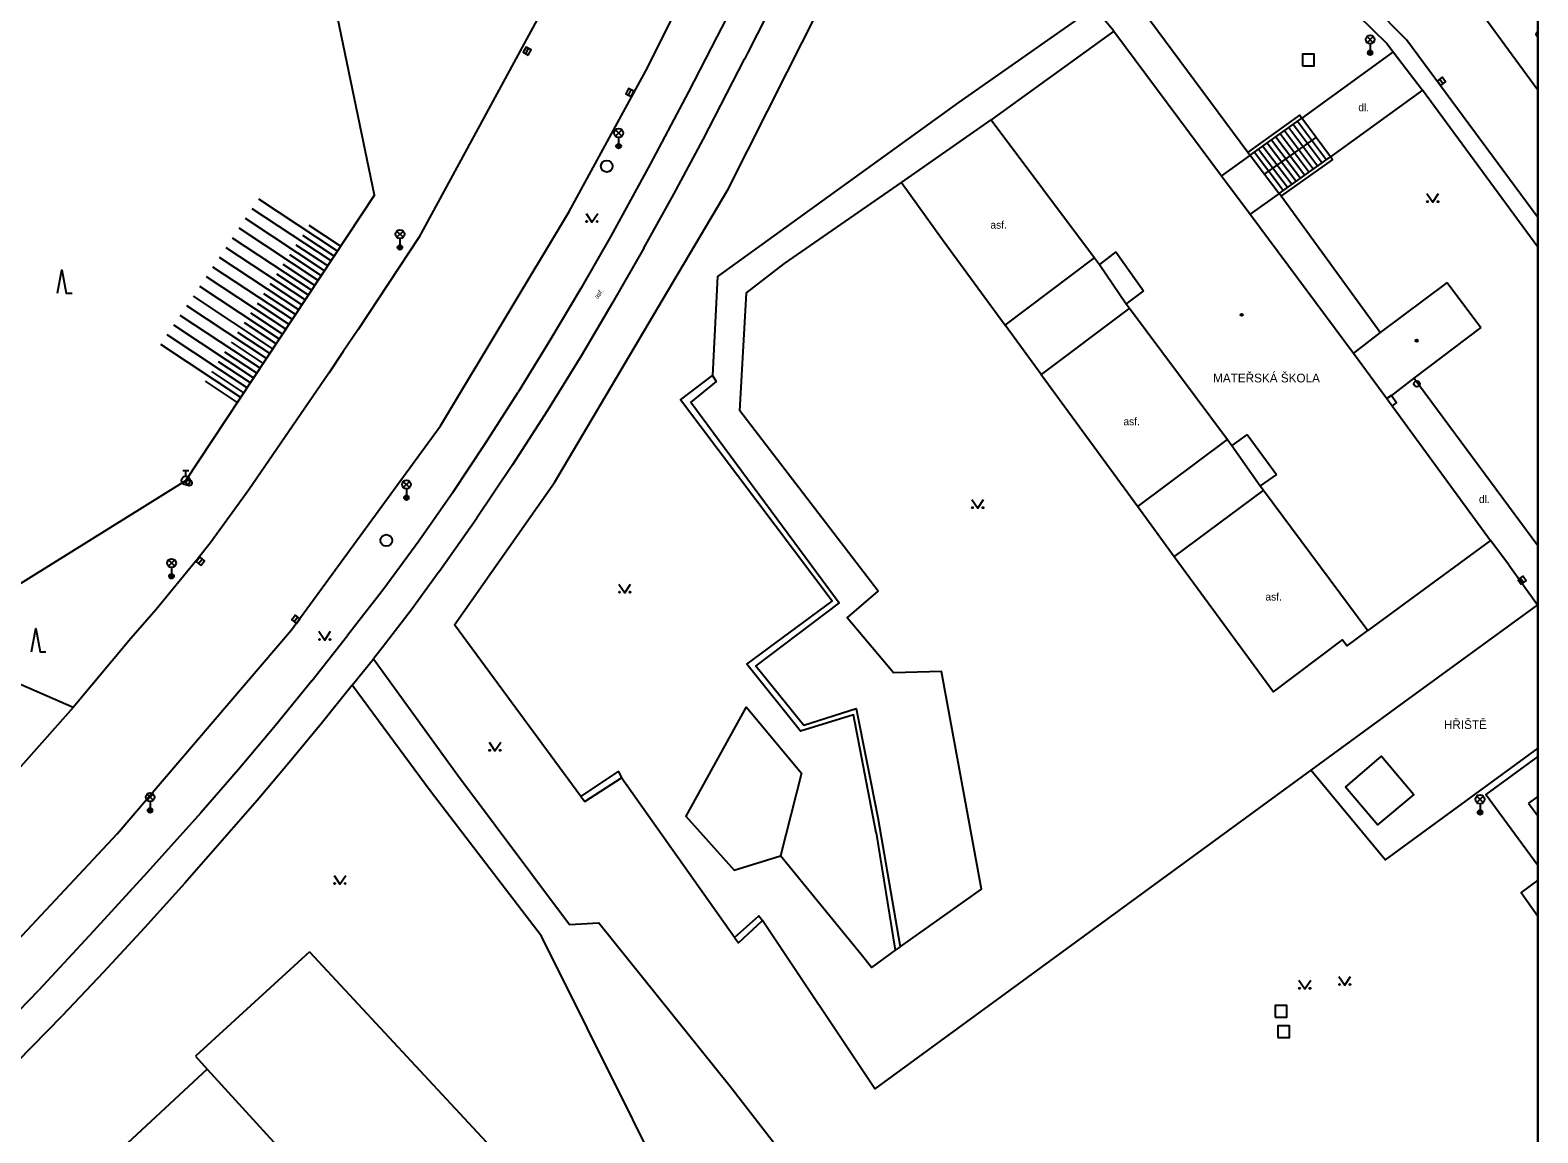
# Model space of a CAD drawing. Extents: x -598233 to -596890, y -1157848 to -1156431.
# Drawn here: x -597019.5 to -596890.5, y -1156985.2 to -1156890.9 of the extents above; entities that cross this region are included whole.
import ezdxf

# ---------------------------------------------------------------- set-up
doc = ezdxf.new("R2010")
doc.units = 0
for name, color, linetype in [('Level 10', 7, 'Continuous'), ('Level 11', 7, 'Continuous'), ('Level 14', 7, 'Continuous'), ('Level 15', 7, 'Continuous'), ('Level 26', 7, 'Continuous'), ('Level 27', 7, 'Continuous'), ('Level 28', 7, 'Continuous'), ('Level 33', 7, 'Continuous'), ('Level 36', 7, 'Continuous'), ('Level 39', 7, 'Continuous'), ('Level 40', 7, 'Continuous'), ('Level 41', 7, 'Continuous'), ('Level 5', 7, 'Continuous'), ('Level 7', 7, 'Continuous'), ('Level 8', 7, 'Continuous'), ('Vrstva 33', 7, 'Continuous'), ('Vrstva 60', 7, 'Continuous'), ('zajmove_uzemi', 7, 'Continuous')]:
    doc.layers.add(name, color=color, linetype=linetype)

msp = doc.modelspace()

# ---------------------------------------------------------------- linework, layer by layer
at = {"layer": 'Level 10'}
for p, q in [((-596901.39, -1156881.07), (-596890.4624, -1156895.9813)), ((-596890.4624, -1156906.9264), (-596901.7, -1156891.71))]:
    msp.add_line(p, q, dxfattribs=at)
for points in [[(-597012.03, -1156959.64), (-596997.09, -1156942.2), (-596984.36, -1156924.73), (-596973.38, -1156906.46), (-596966.61, -1156894.04), (-596964.39, -1156889.57), (-596962.17, -1156885.12), (-596955.07, -1156871.04), (-596954.17, -1156869.9699), (-596953.31, -1156869.1599)], [(-596967.6599, -1156873.81), (-596971.24, -1156881.06), (-596973.39, -1156885.01), (-596986.2199, -1156908.63), (-596991.39, -1156916.49)], [(-596914.9, -1156881.6), (-596912.2, -1156883.06), (-596909.61, -1156884.75), (-596907.83, -1156886.04), (-596904.6599, -1156888.7199), (-596901.7, -1156891.71)], [(-596991.39, -1156916.49), (-596992.67, -1156918.39), (-596993.9099, -1156920.24)], [(-596993.9099, -1156920.24), (-597000.75, -1156930.2199), (-597004.05, -1156934.78), (-597005.17, -1156936.18)], [(-597005.17, -1156936.18), (-597008.68, -1156940.44)], [(-597008.68, -1156940.44), (-597010.86, -1156942.93), (-597015.79, -1156948.83)], [(-597015.79, -1156948.83), (-597021.38, -1156955.12), (-597026.68, -1156960.55)], [(-597093.49, -1157040.95), (-597092.66, -1157040.13), (-597070.05, -1157017.68), (-597057.21, -1157005.4), (-597028.29, -1156976.75), (-597022.59, -1156970.93), (-597012.03, -1156959.64)]]:
    msp.add_lwpolyline(points, dxfattribs=at)
at = {"layer": 'Level 11'}
for p, q in [((-596890.4624, -1156909.4577), (-596900.32, -1156896.03)), ((-596890.4624, -1156934.9875), (-596901.08, -1156920.67))]:
    msp.add_line(p, q, dxfattribs=at)
for points in [[(-596951.41, -1156879.57), (-596954.85, -1156886.49), (-596958.05, -1156892.79), (-596958.35, -1156893.38)], [(-596915.58, -1156882.86), (-596912.99, -1156884.3), (-596910.21, -1156886.13), (-596909.1, -1156886.94), (-596905.83, -1156889.63), (-596903.39, -1156892.03)], [(-596928.43, -1156888.96), (-596940.04, -1156897.07), (-596960.64, -1156911.95), (-596961.09, -1156920.44)], [(-596915.27, -1156901.35), (-596924.95, -1156888.31)], [(-596959.91, -1156889.93), (-596960.7, -1156891.45), (-596963.14, -1156896.15), (-596966.42, -1156902.34), (-596969.77, -1156908.5)], [(-596902.85, -1156892.74), (-596910.6599, -1156898.4099)], [(-596903.39, -1156892.03), (-596902.85, -1156892.74)], [(-596902.85, -1156892.74), (-596900.32, -1156896.03)], [(-596961.89, -1156900.25), (-596958.35, -1156893.38)], [(-596900.32, -1156896.03), (-596908.2, -1156901.73)], [(-596944.9, -1156903.93), (-596937.25, -1156898.56)], [(-596911.76, -1156899.21), (-596909.3, -1156902.51)], [(-596911.39, -1156898.94), (-596908.93, -1156902.25)], [(-596911.02, -1156898.68), (-596908.56, -1156901.99)], [(-596909.42, -1156900.07), (-596910.6599, -1156898.4099)], [(-596964.4, -1156904.92), (-596961.89, -1156900.25)], [(-596913.85, -1156903.2199), (-596909.42, -1156900.07)], [(-596913.61, -1156900.53), (-596911.13, -1156903.81)], [(-596913.24, -1156900.27), (-596910.77, -1156903.55)], [(-596912.87, -1156900), (-596910.4, -1156903.29)], [(-596912.5, -1156899.74), (-596910.03, -1156903.03)], [(-596912.13, -1156899.4699), (-596909.6599, -1156902.77)], [(-596908.2, -1156901.73), (-596909.42, -1156900.07)], [(-596915.09, -1156901.59), (-596917.53, -1156903.34)], [(-596915.09, -1156901.59), (-596913.85, -1156903.2199)], [(-596914.7199, -1156901.33), (-596912.24, -1156904.59)], [(-596914.35, -1156901.06), (-596911.87, -1156904.33)], [(-596913.98, -1156900.8), (-596911.5, -1156904.07)], [(-596913.85, -1156903.2199), (-596912.6, -1156904.85)], [(-596945.01, -1156969.3), (-596938.06, -1156964.37), (-596941.48, -1156945.74), (-596945.6, -1156945.87), (-596949.57, -1156941.15), (-596946.92, -1156938.87), (-596958.74, -1156923.45), (-596958.1599, -1156913.36), (-596954.92, -1156910.85), (-596944.9, -1156903.93)], [(-596944.9, -1156903.93), (-596941.35, -1156908.88), (-596936.05, -1156916.12)], [(-596966.97, -1156909.55), (-596964.4, -1156904.92)], [(-596912.6, -1156904.85), (-596915.08, -1156906.64)], [(-596903.94, -1156916.74), (-596912.42, -1156905.09)], [(-596969.77, -1156908.5), (-596972.34, -1156913), (-596974.99, -1156917.45), (-596977.72, -1156921.86)], [(-596966.97, -1156909.55), (-596969.6, -1156914.15), (-596972.29, -1156918.71)], [(-596936.05, -1156916.12), (-596928.4099, -1156910.36)], [(-596925.4, -1156914.67), (-596932.96, -1156920.34)], [(-596932.96, -1156920.34), (-596936.05, -1156916.12)], [(-596972.29, -1156918.71), (-596975.19, -1156923.42), (-596978.18, -1156928.08), (-596981.28, -1156932.66)], [(-596932.96, -1156920.34), (-596924.69, -1156931.64)], [(-596980.51, -1156926.23), (-596977.72, -1156921.86)], [(-596902.99, -1156922.13), (-596902.55, -1156922.74), (-596902.94, -1156923.02)], [(-596983.31, -1156930.45), (-596980.51, -1156926.23)], [(-596924.69, -1156931.64), (-596917.03, -1156925.9)], [(-596913.95, -1156930.24), (-596921.57, -1156935.9)], [(-596983.31, -1156930.45), (-596986.21, -1156934.6), (-596989.21, -1156938.68), (-596992.31, -1156942.68)], [(-596924.69, -1156931.64), (-596921.57, -1156935.9)], [(-596984.46, -1156937.19), (-596981.28, -1156932.66)], [(-596921.57, -1156935.9), (-596913.08, -1156947.5), (-596907.17, -1156943.03), (-596906.79, -1156943.56), (-596905, -1156942.24)], [(-596984.46, -1156937.19), (-596986.87, -1156940.49), (-596989.35, -1156943.73), (-596990.09, -1156944.67)], [(-597015.79, -1156948.83), (-597028.5, -1156943.31), (-597035.83, -1156940.1)], [(-596995.36, -1156946.55), (-596992.31, -1156942.68)], [(-596991.9, -1156946.92), (-596990.09, -1156944.67)], [(-596990.09, -1156944.67), (-596982.9, -1156954.59), (-596973.32, -1156967.39), (-596970.8, -1156967.24), (-596959.59, -1156981.2), (-596952.13, -1156990.82), (-596955.4, -1157003.24), (-596951.24, -1157024.52)], [(-596995.36, -1156946.55), (-596998.46, -1156950.36), (-597001.64, -1156954.13), (-597004.87, -1156957.84)], [(-596991.9, -1156946.92), (-596994.57, -1156950.24), (-596997.29, -1156953.53), (-597000.05, -1156956.78), (-597002.85, -1156959.99)], [(-596958, -1157010.14), (-596959.71, -1157001.09), (-596960.12, -1156999.7), (-596975.71, -1156968.38), (-596985.23, -1156955.9699), (-596991.9, -1156946.92)], [(-596958.21, -1156948.76), (-596963.37, -1156958.14), (-596959.23, -1156962.75), (-596955.27, -1156961.53)], [(-596958.21, -1156948.76), (-596953.46, -1156954.46), (-596955.27, -1156961.53)], [(-596906.9099, -1156955.64), (-596903.84, -1156953), (-596901.06, -1156956.26), (-596904.18, -1156958.88), (-596906.9099, -1156955.64)], [(-596890.4624, -1156953.01), (-596894.9, -1156956.28), (-596894.71, -1156956.54), (-596890.4624, -1156962.3052)], [(-597004.87, -1156957.84), (-597009.44, -1156962.95), (-597014.06, -1156968), (-597018.73, -1156973.01)], [(-597002.85, -1156959.99), (-597006.24, -1156963.86), (-597009.69, -1156967.69), (-597013.18, -1156971.47), (-597016.73, -1156975.2)], [(-596945.46, -1156969.58), (-596947.4699, -1156971.06), (-596948.36, -1156969.96), (-596955.27, -1156961.53)], [(-596890.4624, -1156963.6085), (-596891.89, -1156964.6599), (-596890.4624, -1156966.687)], [(-597023.83, -1156978.25), (-597018.73, -1156973.01)], [(-597021.83, -1156980.42), (-597016.73, -1156975.2)]]:
    msp.add_lwpolyline(points, dxfattribs=at)
at = {"layer": 'Level 14'}
msp.add_lwpolyline([(-597024.39, -1156940.76), (-597006.14, -1156929.42), (-596990, -1156905), (-596995.82, -1156876.95)], dxfattribs=at)
at = {"layer": 'Level 15'}
for points in [[(-596993.17, -1156909.8), (-596999.9099, -1156905.35)], [(-596994.28, -1156911.4699), (-597001.03, -1156907.01)], [(-596993.7199, -1156910.63), (-597000.4699, -1156906.18)], [(-596994.83, -1156912.3), (-597001.58, -1156907.84)], [(-596993.45, -1156910.2199), (-596996.14, -1156908.44)], [(-596992.9, -1156909.38), (-596995.59, -1156907.6)], [(-596995.93, -1156913.9699), (-597002.7, -1156909.5)], [(-596995.38, -1156913.14), (-597002.14, -1156908.67)], [(-596994, -1156911.05), (-596996.7, -1156909.27)], [(-596996.48, -1156914.81), (-597003.26, -1156910.33)], [(-596995.1, -1156912.7199), (-596997.81, -1156910.93)], [(-596994.55, -1156911.89), (-596997.25, -1156910.1)], [(-596997.58, -1156916.4699), (-597004.38, -1156911.98)], [(-596997.03, -1156915.64), (-597003.82, -1156911.1599)], [(-596995.65, -1156913.55), (-596998.36, -1156911.77)], [(-596998.13, -1156917.31), (-597004.94, -1156912.81)], [(-596996.76, -1156915.2199), (-596999.4699, -1156913.43)], [(-596996.21, -1156914.39), (-596998.92, -1156912.6)], [(-596999.24, -1156918.98), (-597006.06, -1156914.4699)], [(-596998.69, -1156918.14), (-597005.5, -1156913.64)], [(-596997.31, -1156916.06), (-597000.02, -1156914.26)], [(-597000.34, -1156920.65), (-597007.17, -1156916.13)], [(-596999.79, -1156919.81), (-597006.62, -1156915.3)], [(-596998.4099, -1156917.73), (-597001.13, -1156915.93)], [(-596997.86, -1156916.89), (-597000.58, -1156915.09)], [(-597000.89, -1156921.48), (-597007.73, -1156916.96)], [(-596998.96, -1156918.56), (-597001.69, -1156916.76)], [(-597001.44, -1156922.31), (-597008.29, -1156917.79)], [(-597000.06, -1156920.23), (-597002.8, -1156918.42)], [(-596999.51, -1156919.39), (-597002.24, -1156917.59)], [(-597000.62, -1156921.06), (-597003.35, -1156919.26)], [(-597001.7199, -1156922.73), (-597004.46, -1156920.92)], [(-597001.17, -1156921.9), (-597003.9099, -1156920.09)]]:
    msp.add_lwpolyline(points, dxfattribs=at)
at = {"layer": 'Level 26'}
for points in [[(-596910.61, -1156893.95), (-596909.61, -1156893.95), (-596909.61, -1156892.95), (-596910.61, -1156892.95)], [(-596912.93, -1156975.32), (-596911.93, -1156975.32), (-596911.93, -1156974.32), (-596912.93, -1156974.32)], [(-596912.7199, -1156977.06), (-596911.7199, -1156977.06), (-596911.7199, -1156976.06), (-596912.7199, -1156976.06)]]:
    msp.add_lwpolyline(points, close=True, dxfattribs=at)
at = {"layer": 'Level 27'}
for p, q in [((-596977.0607, -1156892.8989), (-596976.8193, -1156892.4611)), ((-596898.8594, -1156895.0696), (-596898.5606, -1156895.4704)), ((-596968.2564, -1156896.4461), (-596968.0436, -1156895.9937)), ((-597005.0637, -1156936.5089), (-597004.7363, -1156936.1311)), ((-596891.9645, -1156937.726), (-596891.6755, -1156938.134)), ((-596996.8832, -1156941.4876), (-596996.5768, -1156941.0924))]:
    msp.add_line(p, q, dxfattribs=at)
for points in [[(-596976.8418, -1156893.0197), (-596976.6003, -1156892.5818), (-596977.0382, -1156892.3403), (-596977.2797, -1156892.7782)], [(-596899.0599, -1156895.219), (-596898.761, -1156895.6199), (-596898.3601, -1156895.321), (-596898.659, -1156894.9201)], [(-596968.0301, -1156896.5525), (-596967.8174, -1156896.1), (-596968.2699, -1156895.8873), (-596968.4826, -1156896.3398)], [(-597004.8748, -1156936.6727), (-597004.5473, -1156936.2948), (-597004.9252, -1156935.9673), (-597005.2527, -1156936.3452)], [(-596892.1685, -1156937.8705), (-596891.8795, -1156938.2785), (-596891.4715, -1156937.9895), (-596891.7605, -1156937.5815)], [(-596996.6856, -1156941.6408), (-596996.3792, -1156941.2456), (-596996.7744, -1156940.9392), (-596997.0808, -1156941.3344)]]:
    msp.add_lwpolyline(points, close=True, dxfattribs=at)
for centre in [(-596970.13, -1156902.53), (-596988.99, -1156934.54)]:
    msp.add_circle(centre, 0.5, dxfattribs=at)
at = {"layer": 'Level 28'}
for p, q in [((-597006.39, -1156928.545), (-597005.89, -1156928.545)), ((-597006.14, -1156929.045), (-597006.14, -1156928.545)), ((-597006.398, -1156929.692), (-597005.868, -1156929.162))]:
    msp.add_line(p, q, dxfattribs=at)
for centre, radius in [((-596900.82, -1156921.14), 0.25), ((-597006.14, -1156929.42), 0.375), ((-597005.87, -1156929.62), 0.25)]:
    msp.add_circle(centre, radius, dxfattribs=at)
at = {"layer": 'Level 33'}
for p, q in [((-596905.075, -1156891.96), (-596904.545, -1156891.43)), ((-596905.075, -1156891.43), (-596904.545, -1156891.96)), ((-596904.81, -1156892.07), (-596904.81, -1156892.82)), ((-596969.375, -1156899.95), (-596968.845, -1156899.42)), ((-596969.375, -1156899.42), (-596968.845, -1156899.95)), ((-596969.11, -1156900.06), (-596969.11, -1156900.81)), ((-596988.085, -1156908.6099), (-596987.555, -1156908.0799)), ((-596988.085, -1156908.0799), (-596987.555, -1156908.6099)), ((-596987.82, -1156908.7199), (-596987.82, -1156909.4699)), ((-596987.535, -1156930.02), (-596987.005, -1156929.49)), ((-596987.535, -1156929.49), (-596987.005, -1156930.02)), ((-596987.27, -1156930.13), (-596987.27, -1156930.88)), ((-597007.625, -1156936.74), (-597007.095, -1156936.21)), ((-597007.625, -1156936.21), (-597007.095, -1156936.74)), ((-597007.36, -1156936.85), (-597007.36, -1156937.6)), ((-597009.465, -1156956.77), (-597008.935, -1156956.24)), ((-597009.465, -1156956.24), (-597008.935, -1156956.77)), ((-597009.2, -1156956.88), (-597009.2, -1156957.63)), ((-596895.6749, -1156956.95), (-596895.1449, -1156956.42)), ((-596895.6749, -1156956.42), (-596895.1449, -1156956.95)), ((-596895.4099, -1156957.06), (-596895.4099, -1156957.81))]:
    msp.add_line(p, q, dxfattribs=at)
for centre, radius in [((-596904.81, -1156891.695), 0.375), ((-596904.81, -1156892.82), 0.2), ((-596904.81, -1156892.82), 0.1445), ((-596904.81, -1156892.82), 0.0876), ((-596969.11, -1156899.685), 0.375), ((-596969.11, -1156900.81), 0.2), ((-596969.11, -1156900.81), 0.1445), ((-596969.11, -1156900.81), 0.0876), ((-596987.82, -1156908.3449), 0.375), ((-596987.82, -1156909.4699), 0.2), ((-596987.82, -1156909.4699), 0.1445), ((-596987.82, -1156909.4699), 0.0876), ((-596987.27, -1156929.755), 0.375), ((-596987.27, -1156930.88), 0.2), ((-596987.27, -1156930.88), 0.1445), ((-596987.27, -1156930.88), 0.0876), ((-597007.36, -1156936.475), 0.375), ((-597007.36, -1156937.6), 0.2), ((-597007.36, -1156937.6), 0.1445), ((-597007.36, -1156937.6), 0.0876), ((-597009.2, -1156956.505), 0.375), ((-597009.2, -1156957.63), 0.2), ((-596895.4099, -1156956.685), 0.375), ((-597009.2, -1156957.63), 0.1445), ((-597009.2, -1156957.63), 0.0876), ((-596895.4099, -1156957.81), 0.2), ((-596895.4099, -1156957.81), 0.1445), ((-596895.4099, -1156957.81), 0.0876)]:
    msp.add_circle(centre, radius, dxfattribs=at)
at = {"layer": 'Level 36'}
for points in [[(-596899.96, -1156904.86), (-596899.46, -1156905.61), (-596898.96, -1156904.86)], [(-596971.9, -1156906.56), (-596971.4, -1156907.31), (-596970.9, -1156906.56)], [(-597017.119, -1156913.388), (-597016.744, -1156911.388), (-597016.369, -1156913.388), (-597015.869, -1156913.388)], [(-596938.89, -1156931.04), (-596938.39, -1156931.79), (-596937.89, -1156931.04)], [(-596969.09, -1156938.27), (-596968.59, -1156939.02), (-596968.09, -1156938.27)], [(-597019.359, -1156944.078), (-597018.984, -1156942.078), (-597018.609, -1156944.078), (-597018.109, -1156944.078)], [(-596994.76, -1156942.31), (-596994.26, -1156943.06), (-596993.76, -1156942.31)], [(-596980.2, -1156951.8), (-596979.7, -1156952.55), (-596979.2, -1156951.8)], [(-596993.46, -1156963.19), (-596992.96, -1156963.94), (-596992.46, -1156963.19)], [(-596910.9, -1156972.1599), (-596910.4, -1156972.9099), (-596909.9, -1156972.1599)], [(-596907.48, -1156971.83), (-596906.98, -1156972.58), (-596906.48, -1156971.83)]]:
    msp.add_lwpolyline(points, dxfattribs=at)
for centre in [(-596899.9102, -1156905.5598), (-596899.0108, -1156905.5598), (-596971.8502, -1156907.2598), (-596970.9508, -1156907.2598), (-596938.8402, -1156931.7398), (-596937.9408, -1156931.7398), (-596969.0402, -1156938.9698), (-596968.1408, -1156938.9698), (-596994.7102, -1156943.0098), (-596993.8108, -1156943.0098), (-596980.1502, -1156952.4998), (-596979.2508, -1156952.4998), (-596993.4102, -1156963.8898), (-596992.5108, -1156963.8898), (-596910.8502, -1156972.8597), (-596909.9508, -1156972.8597), (-596907.4302, -1156972.5298), (-596906.5308, -1156972.5298)]:
    msp.add_circle(centre, 0.05, dxfattribs=at)
at = {"layer": 'Level 39'}
for centre, radius in [((-596915.8, -1156915.24), 0.09), ((-596915.8, -1156915.24), 0.0398), ((-596900.83, -1156917.45), 0.09), ((-596900.83, -1156917.45), 0.0398)]:
    msp.add_circle(centre, radius, dxfattribs=at)
at = {"layer": 'Level 5'}
for p, q in [((-596890.4624, -1156956.4345), (-596891.25, -1156957.02)), ((-596891.25, -1156957.02), (-596890.4624, -1156958.1005))]:
    msp.add_line(p, q, dxfattribs=at)
for points in [[(-596926.74, -1156890.98), (-596937.25, -1156898.56)], [(-596926.74, -1156890.98), (-596917.53, -1156903.34)], [(-596937.25, -1156898.56), (-596928.4099, -1156910.36)], [(-596917.53, -1156903.34), (-596915.08, -1156906.64)], [(-596915.08, -1156906.64), (-596906.23, -1156918.51)], [(-596928.4099, -1156910.36), (-596927.98, -1156910.94)], [(-596926.57, -1156909.85), (-596927.98, -1156910.94)], [(-596927.98, -1156910.94), (-596925.68, -1156914.3)], [(-596926.57, -1156909.85), (-596924.19, -1156913.18)], [(-596924.19, -1156913.18), (-596925.68, -1156914.3)], [(-596898.21, -1156912.4699), (-596903.94, -1156916.74)], [(-596898.21, -1156912.4699), (-596895.35, -1156916.33)], [(-596925.68, -1156914.3), (-596925.4, -1156914.67)], [(-596925.4, -1156914.67), (-596917.03, -1156925.9)], [(-596903.94, -1156916.74), (-596906.23, -1156918.51)], [(-596895.35, -1156916.33), (-596901.08, -1156920.67)], [(-596906.23, -1156918.51), (-596903.38, -1156922.4099)], [(-596901.08, -1156920.67), (-596902.99, -1156922.13)], [(-596902.99, -1156922.13), (-596903.38, -1156922.4099)], [(-596903.38, -1156922.4099), (-596902.94, -1156923.02)], [(-596902.94, -1156923.02), (-596894.52, -1156934.55)], [(-596917.03, -1156925.9), (-596916.65, -1156926.42)], [(-596915.32, -1156925.4699), (-596916.65, -1156926.42)], [(-596916.65, -1156926.42), (-596914.2199, -1156929.87)], [(-596915.32, -1156925.4699), (-596912.83, -1156928.9)], [(-596912.83, -1156928.9), (-596914.2199, -1156929.87)], [(-596914.2199, -1156929.87), (-596913.95, -1156930.24)], [(-596913.95, -1156930.24), (-596905, -1156942.24)], [(-596894.52, -1156934.55), (-596905, -1156942.24)], [(-596995.56, -1156969.74), (-597005.32, -1156978.65)], [(-596995.56, -1156969.74), (-596974.03, -1156992.89)], [(-597005.32, -1156978.65), (-597004.31, -1156979.76)], [(-597004.31, -1156979.76), (-597038.07, -1157011.07)], [(-597004.31, -1156979.76), (-596995.06, -1156989.9099)]]:
    msp.add_lwpolyline(points, dxfattribs=at)
at = {"layer": 'Level 7'}
msp.add_line((-596890.5, -1156940.06), (-596890.4624, -1156940.1128), dxfattribs=at)
for points in [[(-596974.6, -1156929.59), (-596964.94, -1156913.25), (-596959.75, -1156904.48), (-596954.7, -1156894.49), (-596952.13, -1156889.4099), (-596947.49, -1156880.2199)], [(-596915.27, -1156901.35), (-596910.83, -1156898.17), (-596910.6599, -1156898.4099)], [(-596915.09, -1156901.59), (-596910.6599, -1156898.4099)], [(-596915.27, -1156901.35), (-596915.09, -1156901.59)], [(-596912.6, -1156904.85), (-596908.2, -1156901.73)], [(-596912.42, -1156905.09), (-596908.02, -1156901.9699), (-596908.2, -1156901.73)], [(-596912.42, -1156905.09), (-596912.6, -1156904.85)], [(-596947.08, -1156959.54), (-596949.03, -1156949.4699), (-596953.56, -1156950.85), (-596958.13, -1156945.11), (-596950.84, -1156939.74), (-596963.81, -1156922.5), (-596961.09, -1156920.44)], [(-596961.09, -1156920.44), (-596960.76, -1156920.94), (-596962.94, -1156922.7199), (-596950.25, -1156939.88), (-596957.36, -1156945.26), (-596953.27, -1156950.34), (-596948.78, -1156948.9099), (-596946.93, -1156958.24), (-596945.01, -1156969.3)], [(-596975.29, -1156952.44), (-596983.15, -1156941.76), (-596974.6, -1156929.59)], [(-596892.94, -1156936.63), (-596890.5, -1156940.06)], [(-596890.5, -1156940.06), (-596901.94, -1156948.37), (-596909.9, -1156954.18)], [(-596972.34, -1156956.44), (-596975.29, -1156952.44)], [(-596890.4624, -1156952.3181), (-596903.54, -1156961.86), (-596907.4, -1156957.19), (-596909.9, -1156954.18)], [(-596972.34, -1156956.44), (-596969.13, -1156954.31), (-596968.88, -1156954.85)], [(-596972.34, -1156956.44), (-596972.01, -1156956.88), (-596968.88, -1156954.85)], [(-596959.2, -1156968.51), (-596968.88, -1156954.85)], [(-596909.9, -1156954.18), (-596947.18, -1156981.46), (-596956.81, -1156967.04)], [(-596947.08, -1156959.54), (-596945.46, -1156969.58)], [(-596959.2, -1156968.51), (-596957.11, -1156966.65), (-596956.81, -1156967.04)], [(-596959.2, -1156968.51), (-596958.87, -1156968.9699), (-596956.81, -1156967.04)], [(-596945.01, -1156969.3), (-596945.46, -1156969.58)]]:
    msp.add_lwpolyline(points, dxfattribs=at)
at = {"layer": 'Level 8'}
for points in [[(-596926.74, -1156890.98), (-596928.43, -1156888.96)], [(-596892.94, -1156936.63), (-596894.52, -1156934.55)]]:
    msp.add_lwpolyline(points, dxfattribs=at)
at = {"layer": 'Vrstva 33'}
for p, q in [((-596890.4624, -1156891.4473), (-596890.4624, -1156891.0527)), ((-596890.4624, -1156891.3908), (-596890.4624, -1156891.1092)), ((-596890.4624, -1156891.3314), (-596890.4624, -1156891.1686))]:
    msp.add_line(p, q, dxfattribs=at)
for radius, start, end in [(0.2, 99.33747, 260.66253), (0.1445, 102.97538, 257.02462), (0.0876, 111.73843, 248.26157)]:
    msp.add_arc((-596890.43, -1156891.25), radius, start, end, dxfattribs=at)
at = {"layer": 'Vrstva 60'}
msp.add_lwpolyline([(-596890.4624, -1157848.4611), (-596890.4624, -1156430.8558)], dxfattribs=at)
at = {"layer": 'zajmove_uzemi'}
msp.add_lwpolyline([(-598232.8901, -1156430.8558), (-596890.4624, -1156430.8558), (-596890.4624, -1157848.4611), (-598232.8901, -1157848.4611)], close=True, dxfattribs=at)

# ---------------------------------------------------------------- texts
at = {"layer": 'Level 40'}
for s, p in [('dl.', (-596905.82, -1156897.82)), ('asf.', (-596937.3, -1156907.87)), ('asf.', (-596925.92, -1156924.68)), ('dl.', (-596895.5, -1156931.33)), ('asf.', (-596913.77, -1156939.68))]:
    msp.add_text(s, height=0.65, dxfattribs=at).set_placement(p)
msp.add_text('asf.', height=0.4, rotation=53.185081, dxfattribs=at).set_placement((-596970.91, -1156913.92))
at = {"layer": 'Level 41'}
for s, p in [('MATEŘSKÁ ŠKOLA', (-596918.25, -1156921.02)), ('HŘIŠTĚ', (-596898.5, -1156950.67))]:
    msp.add_text(s, height=0.75, dxfattribs=at).set_placement(p)

doc.saveas('drawing.dxf')
